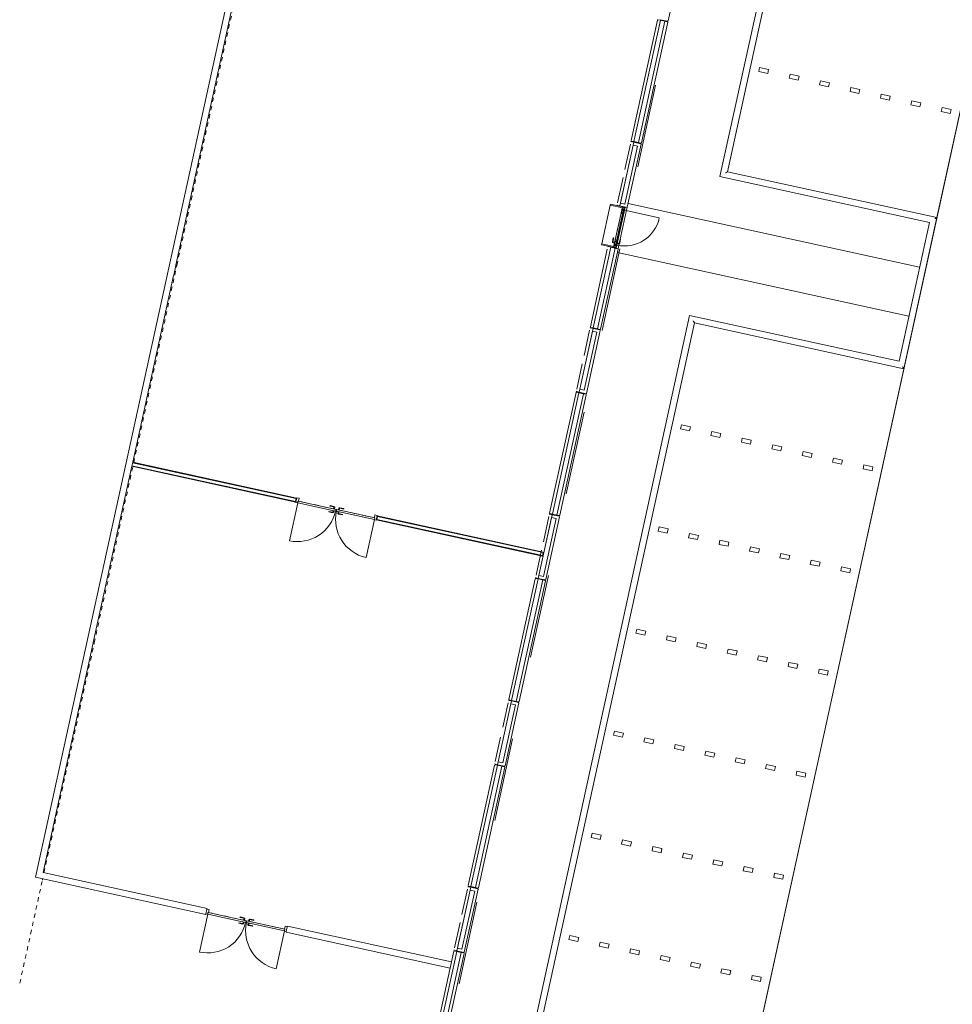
# Model space of a CAD drawing. Header units: metres. Extents: x 233012 to 233264, y 553571 to 554014.
# Tile 296 of 313: x 233201 to 233223, y 553900 to 553923. Entities that reach past the tile are written whole.
import ezdxf

# ---------------------------------------------------------------- set-up
doc = ezdxf.new("R2010")
doc.units = ezdxf.units.M
for name, pattern in [('Dash', [0.00635, 0.003175, -0.003175]), ('Hidden 1', [0.004, 0.002, -0.002]), ('NLCS-HIDDEN', [4, 2, -2])]:
    doc.linetypes.add(name, pattern=pattern)
for name, color, linetype, lineweight in [('A-N---NPP', 251, 'NLCS-HIDDEN', 9), ('A-NL$1A_detailuitwerking', 252, 'Continuous', 5), ('A-NL$1B_3D-modellen_algemeen', 252, 'Continuous', 5), ('A-NL$1B_3D-modellen_algemeen-drsn', 252, 'Continuous', 5), ('A-NL20_wanden', 252, 'Continuous', 5), ('A-NL21_buitenwanden', 252, 'Continuous', 5), ('A-NL22_binnenwanden', 252, 'Continuous', 5), ('A-NL23_vloeraanzicht', 252, 'Continuous', 5), ('A-NL30_deursparing', 252, 'Continuous', 5), ('A-NL30_deurstijl', 252, 'Continuous', 5), ('A-NL30_wandopeningen', 252, 'Continuous', 5), ('A-NL90_terrein', 252, 'Continuous', 5), ('A-NL94_parkeren', 252, 'Continuous', 5)]:
    doc.layers.add(name, color=color, linetype=linetype, lineweight=lineweight)

# ---------------------------------------------------------------- blocks, each defined once
blk = doc.blocks.new('NLRS_90_SI_LB_troittoirband 13-15_Struyk Verwo_mie - trottoirband_Struyk Verwo-871937-01_Situatie')
at = {"layer": 'A-NL90_terrein'}
for p, q in [((246.392, -98.693), (242.042, -118.573)), ((242.221, -118.459), (246.507, -98.872)), ((242.042, -118.573), (247.053, -119.67)), ((242.2, -118.472), (242.221, -118.459)), ((247.232, -119.555), (242.221, -118.459)), ((246.441, -123.17), (247.232, -119.555)), ((247.211, -119.568), (247.232, -119.555)), ((247.053, -119.67), (246.327, -122.991)), ((241.315, -121.894), (230.552, -171.081)), ((246.327, -122.991), (241.315, -121.894)), ((230.731, -170.966), (241.43, -122.073)), ((241.416, -122.052), (241.43, -122.073)), ((241.43, -122.073), (246.441, -123.17)), ((246.428, -123.149), (246.441, -123.17))]:
    blk.add_line(p, q, dxfattribs=at)
for points in [[(242.176, -118.487), (242.178, -118.486), (242.181, -118.484), (242.185, -118.482), (242.187, -118.48), (242.19, -118.478), (242.192, -118.477), (242.194, -118.476), (242.196, -118.474), (242.199, -118.473), (242.2, -118.472), (242.2, -118.472)], [(247.188, -119.583), (247.19, -119.582), (247.193, -119.58), (247.196, -119.578), (247.199, -119.577), (247.201, -119.575), (247.203, -119.574), (247.205, -119.572), (247.208, -119.571), (247.21, -119.569), (247.211, -119.569), (247.211, -119.568)], [(241.401, -122.029), (241.403, -122.031), (241.404, -122.034), (241.407, -122.037), (241.408, -122.04), (241.41, -122.042), (241.411, -122.044), (241.413, -122.046), (241.414, -122.049), (241.416, -122.051), (241.416, -122.052), (241.416, -122.052)], [(246.413, -123.126), (246.414, -123.127), (246.416, -123.13), (246.418, -123.134), (246.42, -123.136), (246.421, -123.139), (246.423, -123.141), (246.424, -123.143), (246.426, -123.145), (246.427, -123.148), (246.428, -123.149), (246.428, -123.149)]]:
    blk.add_open_spline(points, degree=3, knots=[0, 0, 0, 0, 0.166667, 0.25, 0.333333, 0.416667, 0.5, 0.583333, 0.666667, 0.833333, 1, 1, 1, 1], dxfattribs=at)
blk = doc.blocks.new('NLRS_90_PA_WPB_parkeerplaats_gen_mie - parkeerplaats_gen_bxl 2500x5130-869705-01_Situatie')
at = {"layer": 'A-NL94_parkeren'}
for p, q in [((1.2, 4.91), (1.2, 4.69)), ((1.3, 4.91), (1.2, 4.91)), ((1.3, 4.69), (1.3, 4.91)), ((1.2, 4.69), (1.3, 4.69)), ((1.2, 4.165), (1.2, 3.945)), ((1.3, 4.165), (1.2, 4.165)), ((1.3, 3.945), (1.3, 4.165)), ((1.2, 3.945), (1.3, 3.945)), ((1.2, 3.42), (1.2, 3.2)), ((1.3, 3.42), (1.2, 3.42)), ((1.3, 3.2), (1.3, 3.42)), ((1.2, 3.2), (1.3, 3.2)), ((1.2, 2.675), (1.2, 2.455)), ((1.3, 2.675), (1.2, 2.675)), ((1.3, 2.455), (1.3, 2.675)), ((1.2, 2.455), (1.3, 2.455)), ((1.2, 1.93), (1.2, 1.71)), ((1.3, 1.93), (1.2, 1.93)), ((1.3, 1.71), (1.3, 1.93)), ((1.2, 1.71), (1.3, 1.71)), ((1.2, 1.185), (1.2, 0.965)), ((1.3, 1.185), (1.2, 1.185)), ((1.3, 0.965), (1.3, 1.185)), ((1.2, 0.965), (1.3, 0.965)), ((1.2, 0.44), (1.2, 0.22)), ((1.3, 0.44), (1.2, 0.44)), ((1.3, 0.22), (1.3, 0.44)), ((1.2, 0.22), (1.3, 0.22))]:
    blk.add_line(p, q, dxfattribs=at)
blk = doc.blocks.new('NLRS_90_PA_WPB_parkeerplaats_gen_mie - parkeerplaats elektrisch_gen_bxl 2500x5130-1222661-01_Situatie')
at = {"layer": 'A-NL94_parkeren'}
for p, q in [((1.2, 4.91), (1.2, 4.69)), ((1.3, 4.91), (1.2, 4.91)), ((1.3, 4.69), (1.3, 4.91)), ((1.2, 4.69), (1.3, 4.69)), ((1.2, 4.165), (1.2, 3.945)), ((1.3, 4.165), (1.2, 4.165)), ((1.3, 3.945), (1.3, 4.165)), ((1.2, 3.945), (1.3, 3.945)), ((1.2, 3.42), (1.2, 3.2)), ((1.3, 3.42), (1.2, 3.42)), ((1.3, 3.2), (1.3, 3.42)), ((1.2, 3.2), (1.3, 3.2)), ((1.2, 2.675), (1.2, 2.455)), ((1.3, 2.675), (1.2, 2.675)), ((1.3, 2.455), (1.3, 2.675)), ((1.2, 2.455), (1.3, 2.455)), ((1.2, 1.93), (1.2, 1.71)), ((1.3, 1.93), (1.2, 1.93)), ((1.3, 1.71), (1.3, 1.93)), ((1.2, 1.71), (1.3, 1.71)), ((1.2, 1.185), (1.2, 0.965)), ((1.3, 1.185), (1.2, 1.185)), ((1.3, 0.965), (1.3, 1.185)), ((1.2, 0.965), (1.3, 0.965)), ((1.2, 0.44), (1.2, 0.22)), ((1.3, 0.44), (1.2, 0.44)), ((1.3, 0.22), (1.3, 0.44)), ((1.2, 0.22), (1.3, 0.22))]:
    blk.add_line(p, q, dxfattribs=at)
blk = doc.blocks.new('NLRS_32_DO_WB_binnendeurkozijn_gen_mie - H_02 67x115 dubbele deur 930-5179544-01_Situatie')
at = {"layer": 'A-NL30_deurstijl'}
for p, q in [((-0.985, 0.058), (-0.929, 0.058)), ((-0.985, -0.057), (-0.985, 0.058)), ((-0.929, 0.058), (-0.929, -0.012)), ((0.985, 0.058), (0.929, 0.058)), ((0.929, 0.058), (0.929, -0.012)), ((0.985, -0.057), (0.985, 0.058)), ((-0.944, -0.057), (-0.985, -0.057)), ((-0.944, -0.012), (-0.944, -0.057)), ((0.944, -0.012), (0.944, -0.057)), ((0.944, -0.057), (0.985, -0.057))]:
    blk.add_line(p, q, dxfattribs=at)
blk = doc.blocks.new('NLRS_32_DO_WB_enkel deur_gen_mie - stomp 930x2315 rechts draaiend-2790437-01_Situatie')
at = {"layer": 'A-NL30_deursparing'}
for p, q in [((0.465, 0), (-0.465, 0)), ((-0.465, 0), (-0.465, -0.04)), ((-0.396, 0.005), (-0.433, 0.005)), ((-0.433, 0.005), (-0.433, 0)), ((-0.425, 0.005), (-0.423, 0.048)), ((-0.423, 0.048), (-0.402, 0.058)), ((-0.407, 0.04), (-0.405, 0.005)), ((-0.404, 0.045), (-0.402, 0.045)), ((-0.402, 0.058), (-0.307, 0.058)), ((-0.304, 0.045), (-0.402, 0.045)), ((-0.396, 0), (-0.396, 0.005)), ((-0.307, 0.058), (-0.304, 0.045)), ((0.465, -0.04), (0.465, 0)), ((-0.465, -0.04), (0.465, -0.04)), ((-0.433, -0.04), (-0.433, -0.045)), ((-0.433, -0.045), (-0.396, -0.045)), ((0.465, -0.04), (-0.431, -0.04)), ((-0.423, -0.088), (-0.425, -0.045)), ((-0.402, -0.098), (-0.423, -0.088)), ((-0.405, -0.045), (-0.407, -0.08)), ((-0.402, -0.085), (-0.404, -0.085)), ((-0.402, -0.085), (-0.304, -0.085)), ((-0.307, -0.098), (-0.402, -0.098)), ((-0.396, -0.045), (-0.396, -0.04)), ((-0.304, -0.085), (-0.307, -0.098)), ((0.465, -0.04), (0.465, -0.97))]:
    blk.add_line(p, q, dxfattribs=at)
at = {"layer": 'A-NL30_deursparing', "linetype": 'Dash'}
blk.add_line((0.465, 0), (-0.431, 0), dxfattribs=at)
at = {"layer": 'A-NL30_deursparing', "flags": 128}
for points in [[(-0.402, 0.045), (-0.404, 0.045), (-0.405, 0.043), (-0.406, 0.042), (-0.407, 0.04)], [(-0.407, 0.04), (-0.406, 0.042), (-0.405, 0.043)], [(-0.405, -0.083), (-0.406, -0.082), (-0.407, -0.08)], [(-0.407, -0.08), (-0.406, -0.082), (-0.405, -0.083), (-0.404, -0.085), (-0.402, -0.085)]]:
    blk.add_lwpolyline(points, dxfattribs=at)
at = {"layer": 'A-NL30_deursparing'}
blk.add_arc((0.465, -0.04), 0.93, 180, 270, dxfattribs=at)
blk = doc.blocks.new('NLRS_32_DO_WB_enkel deur_gen_mie - stomp 930x2315 links draaiend-2790436-01_Situatie')
at = {"layer": 'A-NL30_deursparing', "linetype": 'Dash'}
blk.add_line((-0.465, 0), (0.431, 0), dxfattribs=at)
at = {"layer": 'A-NL30_deursparing'}
for p, q in [((0.465, 0), (-0.465, 0)), ((-0.465, 0), (-0.465, -0.04)), ((0.304, 0.045), (0.307, 0.058)), ((0.402, 0.045), (0.304, 0.045)), ((0.307, 0.058), (0.402, 0.058)), ((0.434, 0.005), (0.397, 0.005)), ((0.397, 0.005), (0.397, 0)), ((0.402, 0.058), (0.423, 0.048)), ((0.402, 0.045), (0.404, 0.045)), ((0.405, 0.005), (0.407, 0.04)), ((0.423, 0.048), (0.425, 0.005)), ((0.434, 0), (0.434, 0.005)), ((0.465, -0.04), (0.465, 0)), ((-0.465, -0.04), (-0.465, -0.97)), ((-0.465, -0.04), (0.431, -0.04)), ((-0.465, -0.04), (0.465, -0.04)), ((0.307, -0.098), (0.304, -0.085)), ((0.304, -0.085), (0.402, -0.085)), ((0.402, -0.098), (0.307, -0.098)), ((0.397, -0.04), (0.397, -0.045)), ((0.397, -0.045), (0.434, -0.045)), ((0.404, -0.085), (0.402, -0.085)), ((0.423, -0.088), (0.402, -0.098)), ((0.407, -0.08), (0.405, -0.045)), ((0.425, -0.045), (0.423, -0.088)), ((0.434, -0.045), (0.434, -0.04))]:
    blk.add_line(p, q, dxfattribs=at)
at = {"layer": 'A-NL30_deursparing', "flags": 128}
for points in [[(0.407, 0.04), (0.406, 0.042), (0.405, 0.043), (0.404, 0.045), (0.402, 0.045)], [(0.405, 0.043), (0.406, 0.042), (0.407, 0.04)], [(0.402, -0.085), (0.404, -0.085), (0.405, -0.083), (0.406, -0.082), (0.407, -0.08)], [(0.407, -0.08), (0.406, -0.082), (0.405, -0.083)]]:
    blk.add_lwpolyline(points, dxfattribs=at)
at = {"layer": 'A-NL30_deursparing'}
blk.add_arc((-0.465, -0.04), 0.93, 270, 0, dxfattribs=at)
blk = doc.blocks.new('NLRS_31_WI_UN_samenstelling aluminium A12 deur-SH_gen_mie - 1000x3200 deur-3140847-01_Situatie')
at = {"layer": 'A-NL$1A_detailuitwerking'}
for q in [(-0.427, 0.854), (0.427, 0)]:
    blk.add_line((-0.427, 0), q, dxfattribs=at)
blk.add_arc((-0.427, 0), 0.854, 0, 90, dxfattribs=at)
at = {"layer": 'A-NL30_deursparing'}
for p, q in [((-0.333, 0), (-0.427, 0)), ((-0.427, 0), (-0.427, -0.004)), ((-0.333, 0), (-0.333, -0.004)), ((-0.333, -0.004), (-0.333, 0)), ((0.269, 0.045), (0.272, 0.058)), ((0.367, 0.045), (0.269, 0.045)), ((0.272, 0.058), (0.367, 0.058)), ((0.333, 0), (0.333, -0.004)), ((0.333, 0), (0.427, 0)), ((0.333, -0.004), (0.333, 0)), ((0.399, 0.005), (0.362, 0.005)), ((0.362, 0.005), (0.362, 0)), ((0.367, 0.058), (0.388, 0.048)), ((0.367, 0.045), (0.369, 0.045)), ((0.37, 0.005), (0.372, 0.04)), ((0.388, 0.048), (0.39, 0.005)), ((0.399, 0), (0.399, 0.005)), ((0.427, 0), (0.427, -0.004)), ((-0.424, -0.004), (-0.44, -0.004)), ((-0.434, -0.062), (-0.41, -0.062)), ((-0.415, -0.004), (-0.427, -0.004)), ((-0.427, -0.004), (-0.415, -0.004)), ((-0.424, -0.058), (-0.424, -0.031)), ((-0.412, -0.058), (-0.424, -0.058)), ((-0.41, -0.058), (-0.424, -0.058)), ((-0.415, -0.031), (-0.415, -0.054)), ((-0.415, -0.054), (-0.405, -0.054)), ((-0.412, -0.058), (-0.41, -0.058)), ((-0.41, -0.062), (-0.41, -0.058)), ((-0.405, -0.054), (-0.405, -0.062)), ((-0.405, -0.062), (-0.355, -0.062)), ((-0.333, -0.004), (-0.355, -0.004)), ((-0.355, -0.004), (-0.333, -0.004)), ((-0.355, -0.062), (-0.355, -0.031)), ((-0.335, -0.037), (-0.354, -0.037)), ((-0.354, -0.037), (-0.354, -0.062)), ((-0.354, -0.062), (-0.335, -0.062)), ((-0.335, -0.062), (-0.335, -0.037)), ((0.272, -0.12), (0.269, -0.107)), ((0.269, -0.107), (0.367, -0.107)), ((0.367, -0.12), (0.272, -0.12)), ((0.333, -0.004), (0.355, -0.004)), ((0.355, -0.004), (0.333, -0.004)), ((0.335, -0.037), (0.355, -0.037)), ((0.335, -0.062), (0.335, -0.037)), ((0.355, -0.062), (0.335, -0.062)), ((0.355, -0.062), (0.355, -0.031)), ((0.355, -0.037), (0.355, -0.062)), ((0.405, -0.062), (0.355, -0.062)), ((0.362, -0.062), (0.362, -0.067)), ((0.362, -0.067), (0.399, -0.067)), ((0.369, -0.107), (0.367, -0.107)), ((0.388, -0.11), (0.367, -0.12)), ((0.372, -0.102), (0.37, -0.067)), ((0.39, -0.067), (0.388, -0.11)), ((0.399, -0.067), (0.399, -0.062)), ((0.405, -0.054), (0.405, -0.062)), ((0.415, -0.054), (0.405, -0.054)), ((0.412, -0.058), (0.41, -0.058)), ((0.41, -0.058), (0.425, -0.058)), ((0.41, -0.062), (0.41, -0.058)), ((0.434, -0.062), (0.41, -0.062)), ((0.412, -0.058), (0.425, -0.058)), ((0.415, -0.004), (0.427, -0.004)), ((0.427, -0.004), (0.415, -0.004)), ((0.415, -0.031), (0.415, -0.054)), ((0.425, -0.004), (0.44, -0.004)), ((0.425, -0.058), (0.425, -0.031))]:
    blk.add_line(p, q, dxfattribs=at)
at = {"layer": 'A-NL30_deursparing', "flags": 128}
for points in [[(0.372, 0.04), (0.371, 0.042), (0.37, 0.043), (0.369, 0.045), (0.367, 0.045)], [(0.37, 0.043), (0.371, 0.042), (0.372, 0.04)], [(0.367, -0.107), (0.369, -0.107), (0.37, -0.105), (0.371, -0.104), (0.372, -0.102)], [(0.372, -0.102), (0.371, -0.104), (0.37, -0.105)]]:
    blk.add_lwpolyline(points, dxfattribs=at)
at = {"layer": 'A-NL30_wandopeningen'}
for p, q in [((-0.432, 0), (-0.5, 0)), ((-0.5, 0), (-0.5, -0.01)), ((-0.459, 0), (0.459, 0)), ((-0.432, 0), (-0.432, -0.004)), ((-0.432, -0.004), (-0.432, 0)), ((0.333, 0), (-0.333, 0)), ((0.39, 0), (0.427, 0)), ((0.432, 0), (0.432, -0.004)), ((0.432, 0), (0.5, 0)), ((0.432, -0.004), (0.432, 0)), ((0.5, 0), (0.5, -0.01)), ((-0.5, -0.01), (-0.478, -0.01)), ((-0.478, -0.01), (-0.478, -0.062)), ((-0.478, -0.062), (-0.454, -0.062)), ((0.459, -0.062), (-0.459, -0.062)), ((-0.432, -0.004), (-0.454, -0.004)), ((-0.454, -0.062), (-0.454, -0.004)), ((-0.454, -0.004), (-0.432, -0.004)), ((-0.454, -0.034), (-0.434, -0.034)), ((-0.454, -0.034), (-0.454, -0.062)), ((-0.434, -0.062), (-0.454, -0.062)), ((-0.447, -0.031), (-0.447, -0.007)), ((-0.447, -0.007), (0.447, -0.007)), ((0.447, -0.031), (-0.447, -0.031)), ((-0.434, -0.034), (-0.434, -0.062)), ((0.432, -0.004), (0.455, -0.004)), ((0.455, -0.004), (0.432, -0.004)), ((0.434, -0.062), (0.434, -0.034)), ((0.434, -0.034), (0.454, -0.034)), ((0.454, -0.062), (0.434, -0.062)), ((0.447, -0.007), (0.447, -0.031)), ((0.454, -0.062), (0.454, -0.034)), ((0.455, -0.062), (0.455, -0.004)), ((0.478, -0.062), (0.455, -0.062)), ((0.478, -0.01), (0.478, -0.062)), ((0.5, -0.01), (0.478, -0.01))]:
    blk.add_line(p, q, dxfattribs=at)
at = {"layer": 'A-NL30_wandopeningen', "linetype": 'Dash'}
for p, q in [((0.335, -0.062), (-0.335, -0.062)), ((0.428, -0.062), (0.434, -0.062))]:
    blk.add_line(p, q, dxfattribs=at)
blk = doc.blocks.new('NLRS_21_GM_UN_spouwlat_gen_mie - stelkozijn multiplex_gen_bxh25x345-V570-01_Situatie')
at = {"layer": 'A-NL$1B_3D-modellen_algemeen-drsn'}
for p, q in [((233214.504, 553918.039), (233214.499, 553918.014)), ((233214.499, 553918.014), (233214.836, 553917.941)), ((233214.795, 553917.975), (233214.504, 553918.039)), ((233214.836, 553917.941), (233214.84, 553917.962))]:
    blk.add_line(p, q, dxfattribs=at)
blk = doc.blocks.new('NLRS_21_GM_UN_spouwlat_gen_mie - stelkozijn multiplex_gen_bxh25x345-V571-01_Situatie')
at = {"layer": 'A-NL$1B_3D-modellen_algemeen-drsn'}
for p, q in [((233214.712, 553918.991), (233214.707, 553918.967)), ((233214.707, 553918.967), (233214.998, 553918.903)), ((233215.049, 553918.917), (233214.712, 553918.991)), ((233215.045, 553918.896), (233215.049, 553918.917))]:
    blk.add_line(p, q, dxfattribs=at)
blk = doc.blocks.new('NLRS_21_GM_UN_spouwlat_gen_mie - stelkozijn multiplex_gen_bxh25x345-5885659-01_Situatie')
at = {"layer": 'A-NL$1B_3D-modellen_algemeen'}
for p, q in [((233203.026, 553865.585), (233203.229, 553866.513)), ((233203.56, 553866.412), (233203.561, 553866.419)), ((233203.367, 553865.531), (233203.369, 553865.539))]:
    blk.add_line(p, q, dxfattribs=at)
blk = doc.blocks.new('NLRS_32_DO_WB_binnendeurkozijn_gen_mie - H_02 67x115 dubbele deur 930-7551934-01_Situatie')
at = {"layer": 'A-NL30_deurstijl'}
for p, q in [((-0.985, 0.058), (-0.929, 0.058)), ((-0.985, -0.057), (-0.985, 0.058)), ((-0.929, 0.058), (-0.929, -0.012)), ((0.985, 0.058), (0.929, 0.058)), ((0.929, 0.058), (0.929, -0.012)), ((0.985, -0.057), (0.985, 0.058)), ((-0.944, -0.057), (-0.985, -0.057)), ((-0.944, -0.012), (-0.944, -0.057)), ((0.944, -0.012), (0.944, -0.057)), ((0.944, -0.057), (0.985, -0.057))]:
    blk.add_line(p, q, dxfattribs=at)

msp = doc.modelspace()

# ---------------------------------------------------------------- linework, layer by layer
at = {"layer": 'A-N---NPP', "linetype": 'Hidden 1'}
for p, q in [((233204.339, 553917.525), (233206.29, 553926.441)), ((233204.287, 553917.288), (233204.337, 553917.517)), ((233203.308, 553912.811), (233204.286, 553917.281)), ((233202.364, 553908.498), (233203.286, 553912.714)), ((233201.16, 553902.998), (233202.362, 553908.489)), ((233200.583, 553900.359), (233201.114, 553902.785)), ((233201.122, 553902.821), (233201.128, 553902.852))]:
    msp.add_line(p, q, dxfattribs=at)
at = {"layer": 'A-N---NPP', "flags": 128}
msp.add_lwpolyline([(233208.526, 553888.618), (233228.609, 553980.395), (233099.954, 554008.548), (233025.404, 553667.867), (233154.055, 553639.689), (233189.361, 553801.036), (233206.475, 553797.378), (233225.622, 553884.877)], close=True, dxfattribs=at)
at = {"layer": 'A-NL$1B_3D-modellen_algemeen-drsn'}
for p, q in [((233216.091, 553923.373), (233216.42, 553924.877)), ((233215.839, 553923.393), (233215.208, 553920.509)), ((233215.91, 553923.388), (233215.275, 553920.485)), ((233216.017, 553923.364), (233215.382, 553920.461)), ((233215.453, 553920.456), (233216.084, 553923.34)), ((233215.851, 553923.401), (233215.839, 553923.393)), ((233215.91, 553923.388), (233215.851, 553923.401)), ((233216.017, 553923.364), (233215.91, 553923.388)), ((233215.913, 553923.401), (233216.079, 553923.365)), ((233216.076, 553923.351), (233216.017, 553923.364)), ((233216.084, 553923.34), (233216.076, 553923.351)), ((233216.079, 553923.365), (233216.091, 553923.373)), ((233214.938, 553918.947), (233215.272, 553920.471)), ((233215.257, 553920.402), (233214.953, 553919.015)), ((233215.19, 553920.427), (233215.058, 553919.822)), ((233215.364, 553920.379), (233215.06, 553918.992)), ((233215.116, 553918.918), (233215.445, 553920.423)), ((233215.213, 553920.484), (233215.201, 553920.476)), ((233215.208, 553920.509), (233215.216, 553920.497)), ((233215.272, 553920.471), (233215.213, 553920.484)), ((233215.216, 553920.497), (233215.275, 553920.485)), ((233215.272, 553920.471), (233215.257, 553920.402)), ((233215.257, 553920.402), (233215.364, 553920.379)), ((233215.438, 553920.434), (233215.272, 553920.471)), ((233215.275, 553920.485), (233215.382, 553920.461)), ((233215.382, 553920.461), (233215.441, 553920.448)), ((233215.445, 553920.423), (233215.438, 553920.434)), ((233215.441, 553920.448), (233215.453, 553920.456)), ((233215.015, 553919.626), (233214.883, 553919.021)), ((233214.872, 553918.972), (233214.879, 553918.96)), ((233214.879, 553918.96), (233214.938, 553918.947)), ((233214.953, 553919.015), (233214.938, 553918.947)), ((233214.938, 553918.947), (233215.104, 553918.911)), ((233214.953, 553919.015), (233215.06, 553918.992)), ((233215.104, 553918.911), (233215.116, 553918.918)), ((233214.639, 553917.91), (233214.234, 553916.055)), ((233214.3, 553916.03), (233214.722, 553917.96)), ((233214.407, 553916.006), (233214.83, 553917.937)), ((233214.478, 553916.001), (233214.896, 553917.912)), ((233214.664, 553917.973), (233214.652, 553917.965)), ((233214.722, 553917.96), (233214.664, 553917.973)), ((233214.83, 553917.937), (233214.722, 553917.96)), ((233214.888, 553917.924), (233214.83, 553917.937)), ((233214.896, 553917.912), (233214.888, 553917.924)), ((233213.963, 553914.492), (233214.297, 553916.016)), ((233214.282, 553915.948), (233213.978, 553914.561)), ((233214.216, 553915.973), (233214.083, 553915.367)), ((233214.086, 553914.537), (233214.389, 553915.924)), ((233214.141, 553914.464), (233214.47, 553915.968)), ((233214.238, 553916.029), (233214.226, 553916.021)), ((233214.234, 553916.055), (233214.241, 553916.043)), ((233214.297, 553916.016), (233214.238, 553916.029)), ((233214.241, 553916.043), (233214.3, 553916.03)), ((233214.297, 553916.016), (233214.282, 553915.948)), ((233214.389, 553915.924), (233214.282, 553915.948)), ((233214.463, 553915.98), (233214.297, 553916.016)), ((233214.3, 553916.03), (233214.407, 553916.006)), ((233214.407, 553916.006), (233214.466, 553915.994)), ((233214.47, 553915.968), (233214.463, 553915.98)), ((233214.466, 553915.994), (233214.478, 553916.001)), ((233214.04, 553915.172), (233213.908, 553914.567)), ((233213.89, 553914.484), (233213.259, 553911.6)), ((233213.96, 553914.479), (233213.325, 553911.575)), ((233213.902, 553914.491), (233213.89, 553914.484)), ((233213.897, 553914.517), (233213.905, 553914.505)), ((233213.96, 553914.479), (233213.902, 553914.491)), ((233213.905, 553914.505), (233213.963, 553914.492)), ((233214.068, 553914.455), (233213.96, 553914.479)), ((233213.978, 553914.561), (233213.963, 553914.492)), ((233213.963, 553914.492), (233214.129, 553914.456)), ((233213.978, 553914.561), (233214.086, 553914.537)), ((233213.432, 553911.552), (233214.068, 553914.455)), ((233213.503, 553911.547), (233214.134, 553914.43)), ((233214.126, 553914.442), (233214.068, 553914.455)), ((233214.134, 553914.43), (233214.126, 553914.442)), ((233214.129, 553914.456), (233214.141, 553914.464)), ((233212.988, 553910.038), (233213.322, 553911.562)), ((233213.307, 553911.493), (233213.003, 553910.106)), ((233213.241, 553911.518), (233213.108, 553910.912)), ((233213.414, 553911.47), (233213.111, 553910.083)), ((233213.166, 553910.009), (233213.496, 553911.513)), ((233213.263, 553911.574), (233213.251, 553911.567)), ((233213.259, 553911.6), (233213.266, 553911.588)), ((233213.322, 553911.562), (233213.263, 553911.574)), ((233213.266, 553911.588), (233213.325, 553911.575)), ((233213.322, 553911.562), (233213.307, 553911.493)), ((233213.414, 553911.47), (233213.307, 553911.493)), ((233213.488, 553911.525), (233213.322, 553911.562)), ((233213.325, 553911.575), (233213.432, 553911.552)), ((233213.432, 553911.552), (233213.491, 553911.539)), ((233213.496, 553911.513), (233213.488, 553911.525)), ((233213.491, 553911.539), (233213.503, 553911.547)), ((233213.065, 553910.717), (233212.933, 553910.112)), ((233212.915, 553910.029), (233212.284, 553907.145)), ((233212.986, 553910.024), (233212.35, 553907.121)), ((233213.093, 553910.001), (233212.458, 553907.097)), ((233212.927, 553910.037), (233212.915, 553910.029)), ((233212.922, 553910.062), (233212.93, 553910.051)), ((233212.986, 553910.024), (233212.927, 553910.037)), ((233212.93, 553910.051), (233212.988, 553910.038)), ((233213.093, 553910.001), (233212.986, 553910.024)), ((233213.003, 553910.106), (233212.988, 553910.038)), ((233212.988, 553910.038), (233213.155, 553910.001)), ((233213.111, 553910.083), (233213.003, 553910.106)), ((233213.152, 553909.988), (233213.093, 553910.001)), ((233213.155, 553910.001), (233213.166, 553910.009)), ((233212.528, 553907.092), (233213.159, 553909.976)), ((233213.159, 553909.976), (233213.152, 553909.988)), ((233212.014, 553905.583), (233212.347, 553907.107)), ((233212.332, 553907.039), (233212.029, 553905.652)), ((233212.44, 553907.015), (233212.136, 553905.628)), ((233212.266, 553907.063), (233212.138, 553906.477)), ((233212.192, 553905.554), (233212.521, 553907.059)), ((233212.289, 553907.12), (233212.277, 553907.112)), ((233212.284, 553907.145), (233212.292, 553907.134)), ((233212.347, 553907.107), (233212.289, 553907.12)), ((233212.292, 553907.134), (233212.35, 553907.121)), ((233212.347, 553907.107), (233212.332, 553907.039)), ((233212.332, 553907.039), (233212.44, 553907.015)), ((233212.513, 553907.071), (233212.347, 553907.107)), ((233212.35, 553907.121), (233212.458, 553907.097)), ((233212.458, 553907.097), (233212.516, 553907.084)), ((233212.521, 553907.059), (233212.513, 553907.071)), ((233212.516, 553907.084), (233212.528, 553907.092)), ((233212.086, 553906.243), (233211.958, 553905.658)), ((233211.94, 553905.575), (233211.309, 553902.691)), ((233212.011, 553905.569), (233211.375, 553902.666)), ((233212.118, 553905.546), (233211.483, 553902.643)), ((233211.553, 553902.637), (233212.184, 553905.521)), ((233211.952, 553905.582), (233211.94, 553905.575)), ((233211.947, 553905.608), (233211.955, 553905.596)), ((233212.011, 553905.569), (233211.952, 553905.582)), ((233211.955, 553905.596), (233212.014, 553905.583)), ((233212.118, 553905.546), (233212.011, 553905.569)), ((233212.029, 553905.652), (233212.014, 553905.583)), ((233212.014, 553905.583), (233212.18, 553905.547)), ((233212.029, 553905.652), (233212.136, 553905.628)), ((233212.177, 553905.533), (233212.118, 553905.546)), ((233212.184, 553905.521), (233212.177, 553905.533)), ((233212.18, 553905.547), (233212.192, 553905.554)), ((233211.039, 553901.129), (233211.372, 553902.652)), ((233211.357, 553902.584), (233211.054, 553901.197)), ((233211.291, 553902.609), (233211.159, 553902.003)), ((233211.465, 553902.561), (233211.161, 553901.173)), ((233211.217, 553901.1), (233211.546, 553902.604)), ((233211.314, 553902.665), (233211.302, 553902.658)), ((233211.309, 553902.691), (233211.317, 553902.679)), ((233211.372, 553902.652), (233211.314, 553902.665)), ((233211.317, 553902.679), (233211.375, 553902.666)), ((233211.372, 553902.652), (233211.357, 553902.584)), ((233211.465, 553902.561), (233211.357, 553902.584)), ((233211.538, 553902.616), (233211.372, 553902.652)), ((233211.375, 553902.666), (233211.483, 553902.643)), ((233211.483, 553902.643), (233211.541, 553902.63)), ((233211.546, 553902.604), (233211.538, 553902.616)), ((233211.541, 553902.63), (233211.553, 553902.637)), ((233211.116, 553901.808), (233210.984, 553901.203)), ((233210.965, 553901.12), (233210.334, 553898.236)), ((233211.036, 553901.115), (233210.401, 553898.212)), ((233211.143, 553901.091), (233210.508, 553898.188)), ((233210.579, 553898.183), (233211.21, 553901.067)), ((233210.977, 553901.128), (233210.965, 553901.12)), ((233210.973, 553901.153), (233210.98, 553901.141)), ((233211.036, 553901.115), (233210.977, 553901.128)), ((233210.98, 553901.141), (233211.039, 553901.129)), ((233211.143, 553901.091), (233211.036, 553901.115)), ((233211.054, 553901.197), (233211.039, 553901.129)), ((233211.039, 553901.129), (233211.205, 553901.092)), ((233211.161, 553901.173), (233211.054, 553901.197)), ((233211.202, 553901.079), (233211.143, 553901.091)), ((233211.21, 553901.067), (233211.202, 553901.079)), ((233211.205, 553901.092), (233211.217, 553901.1))]:
    msp.add_line(p, q, dxfattribs=at)
at = {"layer": 'A-NL20_wanden'}
for p, q in [((233203.284, 553912.816), (233203.263, 553912.719)), ((233203.265, 553912.731), (233207.177, 553911.875)), ((233207.193, 553911.948), (233203.281, 553912.804)), ((233207.177, 553911.875), (233207.193, 553911.948)), ((233209.142, 553911.522), (233209.126, 553911.448)), ((233209.126, 553911.448), (233213.087, 553910.582)), ((233213.103, 553910.655), (233209.142, 553911.522))]:
    msp.add_line(p, q, dxfattribs=at)
at = {"layer": 'A-NL21_buitenwanden'}
for p, q in [((233214.799, 553917.939), (233214.897, 553917.918)), ((233214.898, 553917.922), (233214.8, 553917.943))]:
    msp.add_line(p, q, dxfattribs=at)
at = {"layer": 'A-NL22_binnenwanden'}
for p, q in [((233206.137, 553926.554), (233200.958, 553902.889)), ((233204.316, 553917.53), (233206.252, 553926.38)), ((233204.264, 553917.293), (233204.314, 553917.522)), ((233203.284, 553912.816), (233204.262, 553917.286)), ((233202.34, 553908.503), (233203.263, 553912.719)), ((233203.263, 553912.719), (233207.187, 553911.86)), ((233207.208, 553911.958), (233203.284, 553912.816)), ((233209.111, 553911.439), (233213.084, 553910.57)), ((233213.106, 553910.667), (233209.133, 553911.537)), ((233213.084, 553910.57), (233213.106, 553910.667)), ((233201.137, 553903.004), (233202.338, 553908.494)), ((233205.061, 553902.145), (233201.137, 553903.004)), ((233200.958, 553902.889), (233205.029, 553901.998)), ((233205.029, 553901.998), (233205.033, 553902.015)), ((233205.057, 553902.128), (233205.061, 553902.145)), ((233206.957, 553901.594), (233206.953, 553901.577)), ((233206.953, 553901.577), (233210.878, 553900.719)), ((233206.985, 553901.724), (233206.982, 553901.707)), ((233210.91, 553900.865), (233206.985, 553901.724)), ((233210.878, 553900.719), (233210.91, 553900.865))]:
    msp.add_line(p, q, dxfattribs=at)
at = {"layer": 'A-NL23_vloeraanzicht'}
for p, q in [((233229.055, 553948.513), (233210.243, 553862.547)), ((233221.799, 553939.352), (233217.513, 553919.765)), ((233222.524, 553918.669), (233226.81, 553938.255)), ((233222.11, 553917.48), (233215.135, 553919.006)), ((233215.116, 553918.918), (233214.948, 553918.151)), ((233214.924, 553918.04), (233214.898, 553917.922)), ((233214.879, 553917.834), (233221.854, 553916.308)), ((233216.722, 553916.151), (233206.023, 553867.258)), ((233221.733, 553915.054), (233216.722, 553916.151)), ((233211.034, 553866.161), (233221.733, 553915.054))]:
    msp.add_line(p, q, dxfattribs=at)

# ---------------------------------------------------------------- block references
at = {"layer": 'A-NL$1B_3D-modellen_algemeen'}
for name, p in [('NLRS_21_GM_UN_spouwlat_gen_mie - stelkozijn multiplex_gen_bxh25x345-5885659-01_Situatie', (11.478, 52.454)), ('NLRS_21_GM_UN_spouwlat_gen_mie - stelkozijn multiplex_gen_bxh25x345-V571-01_Situatie', (0, 0)), ('NLRS_21_GM_UN_spouwlat_gen_mie - stelkozijn multiplex_gen_bxh25x345-V570-01_Situatie', (0, 0))]:
    msp.add_blockref(name, p, dxfattribs=at)
at = {"layer": 'A-NL30_deursparing', "rotation": 347.6567290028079}
for name, p in [('NLRS_32_DO_WB_enkel deur_gen_mie - stomp 930x2315 links draaiend-2790436-01_Situatie', (233207.693, 553911.788)), ('NLRS_32_DO_WB_binnendeurkozijn_gen_mie - H_02 67x115 dubbele deur 930-7551934-01_Situatie', (233208.16, 553911.698)), ('NLRS_32_DO_WB_enkel deur_gen_mie - stomp 930x2315 rechts draaiend-2790437-01_Situatie', (233208.621, 553911.585)), ('NLRS_32_DO_WB_enkel deur_gen_mie - stomp 930x2315 links draaiend-2790436-01_Situatie', (233205.54, 553901.95)), ('NLRS_32_DO_WB_binnendeurkozijn_gen_mie - H_02 67x115 dubbele deur 930-5179544-01_Situatie', (233206.007, 553901.861)), ('NLRS_32_DO_WB_enkel deur_gen_mie - stomp 930x2315 rechts draaiend-2790437-01_Situatie', (233206.469, 553901.747))]:
    msp.add_blockref(name, p, dxfattribs=at)
at = {"layer": 'A-NL30_wandopeningen', "rotation": 257.6567290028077}
msp.add_blockref('NLRS_31_WI_UN_samenstelling aluminium A12 deur-SH_gen_mie - 1000x3200 deur-3140847-01_Situatie', (233214.957, 553918.426), dxfattribs=at)
at = {"layer": 'A-NL90_terrein'}
msp.add_blockref('NLRS_90_SI_LB_troittoirband 13-15_Struyk Verwo_mie - trottoirband_Struyk Verwo-871937-01_Situatie', (232975.292, 554038.224), dxfattribs=at)
at = {"layer": 'A-NL94_parkeren', "lineweight": 9, "rotation": 77.65672900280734}
for name, p in [('NLRS_90_PA_WPB_parkeerplaats_gen_mie - parkeerplaats elektrisch_gen_bxl 2500x5130-1222661-01_Situatie', (233222.802, 553919.939)), ('NLRS_90_PA_WPB_parkeerplaats_gen_mie - parkeerplaats_gen_bxl 2500x5130-869705-01_Situatie', (233220.931, 553911.391)), ('NLRS_90_PA_WPB_parkeerplaats_gen_mie - parkeerplaats_gen_bxl 2500x5130-869705-01_Situatie', (233220.397, 553908.949)), ('NLRS_90_PA_WPB_parkeerplaats_gen_mie - parkeerplaats_gen_bxl 2500x5130-869705-01_Situatie', (233219.863, 553906.507)), ('NLRS_90_PA_WPB_parkeerplaats_gen_mie - parkeerplaats_gen_bxl 2500x5130-869705-01_Situatie', (233219.328, 553904.064)), ('NLRS_90_PA_WPB_parkeerplaats_gen_mie - parkeerplaats_gen_bxl 2500x5130-869705-01_Situatie', (233218.794, 553901.622)), ('NLRS_90_PA_WPB_parkeerplaats_gen_mie - parkeerplaats_gen_bxl 2500x5130-869705-01_Situatie', (233218.259, 553899.18))]:
    msp.add_blockref(name, p, dxfattribs=at)

doc.saveas('drawing.dxf')
